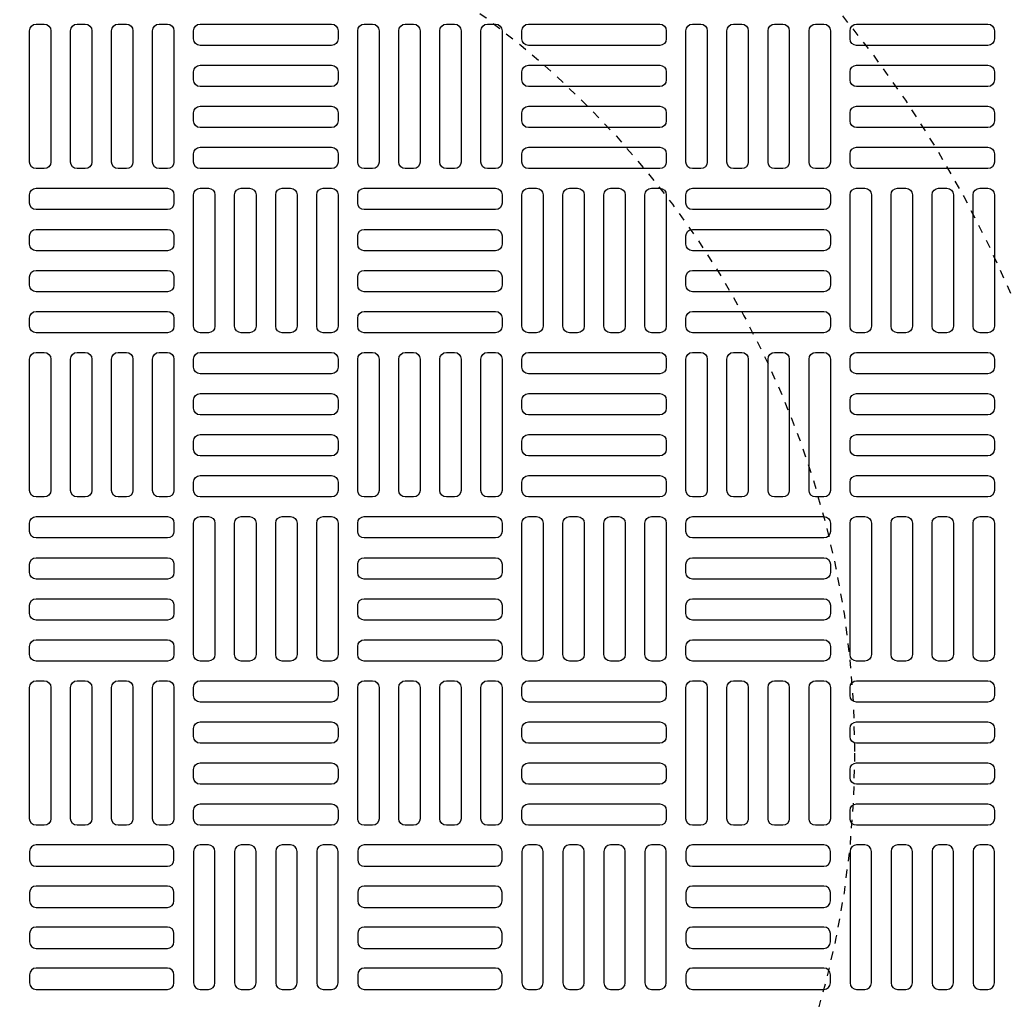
# Model space of a CAD drawing. Extents: x -169 to 2224, y 0 to 2796.
# Tile 468 of 530: x 1531 to 1542, y 1476 to 1488. Entities that reach past the tile are written whole.
import ezdxf

# ---------------------------------------------------------------- set-up
doc = ezdxf.new("R2010")
doc.units = 0
doc.header["$MEASUREMENT"] = 0
doc.linetypes.add('HIDDEN2', pattern=[0.28125, 0.1875, -0.09375])
doc.layers.get('DEFPOINTS').update_dxf_attribs({"linetype": 'CONTINUOUS'})
doc.layers.add('TANK-MANHOLE-COVER-40', color=2, linetype='CONTINUOUS')
doc.layers.add('TANK-MANHOLE-COVER-HATCH-40', color=252, linetype='CONTINUOUS')

msp = doc.modelspace()

# ---------------------------------------------------------------- linework, layer by layer
at = {"layer": 'DEFPOINTS', "color": 8, "linetype": 'HIDDEN2', "ltscale": 0.125}
msp.add_circle((1529.52157, 1479.01916), 14, dxfattribs=at)
msp.add_circle((1529.52157, 1479.01916), 14, dxfattribs=at)
at = {"layer": 'DEFPOINTS', "color": 8, "linetype": 'HIDDEN2', "ltscale": 0.5}
msp.add_circle((1529.52157, 1479.01916), 11, dxfattribs=at)
msp.add_circle((1529.52157, 1479.01916), 11, dxfattribs=at)
at = {"layer": 'TANK-MANHOLE-COVER-40', "color": 4, "linetype": 'Continuous'}
msp.add_circle((1529.52234, 1479.01916), 22.63902, dxfattribs=at)
at = {"layer": 'TANK-MANHOLE-COVER-40', "color": 1, "linetype": 'Continuous'}
msp.add_circle((1529.52234, 1479.01916), 22.44094, dxfattribs=at)
at = {"layer": 'TANK-MANHOLE-COVER-40', "color": 2, "linetype": 'Continuous'}
msp.add_circle((1529.52234, 1479.01916), 21.65354, dxfattribs=at)
at = {"layer": 'TANK-MANHOLE-COVER-HATCH-40', "linetype": 'Continuous', "flags": 128}
for points in [[(1530.70344, 1486.02703, -0.41421356), (1530.6247, 1486.10577), (1530.6247, 1487.68058, -0.41421356), (1530.70344, 1487.75932), (1530.80187, 1487.75932, -0.41421356), (1530.88061, 1487.68058), (1530.88061, 1486.10577, -0.41421356), (1530.80187, 1486.02703)], [(1531.19557, 1486.02703, -0.41421356), (1531.11683, 1486.10577), (1531.11683, 1487.68058, -0.41421356), (1531.19557, 1487.75932), (1531.29399, 1487.75932, -0.41421356), (1531.37273, 1487.68058), (1531.37273, 1486.10577, -0.41421356), (1531.29399, 1486.02703)], [(1531.68769, 1486.02703, -0.41421356), (1531.60895, 1486.10577), (1531.60895, 1487.68058, -0.41421356), (1531.68769, 1487.75932), (1531.78612, 1487.75932, -0.41421356), (1531.86486, 1487.68058), (1531.86486, 1486.10577, -0.41421356), (1531.78612, 1486.02703)], [(1532.17982, 1486.02703, -0.41421356), (1532.10108, 1486.10577), (1532.10108, 1487.68058, -0.41421356), (1532.17982, 1487.75932), (1532.27824, 1487.75932, -0.41421356), (1532.35698, 1487.68058), (1532.35698, 1486.10577, -0.41421356), (1532.27824, 1486.02703)], [(1532.5932, 1487.68058, -0.41421356), (1532.67194, 1487.75932), (1534.24675, 1487.75932, -0.41421356), (1534.32549, 1487.68058), (1534.32549, 1487.58215, -0.41421356), (1534.24675, 1487.50341), (1532.67194, 1487.50341, -0.41421356), (1532.5932, 1487.58215)], [(1534.64045, 1486.02703, -0.41421356), (1534.56171, 1486.10577), (1534.56171, 1487.68058, -0.41421356), (1534.64045, 1487.75932), (1534.73887, 1487.75932, -0.41421356), (1534.81761, 1487.68058), (1534.81761, 1486.10577, -0.41421356), (1534.73887, 1486.02703)], [(1535.13257, 1486.02703, -0.41421356), (1535.05383, 1486.10577), (1535.05383, 1487.68058, -0.41421356), (1535.13257, 1487.75932), (1535.231, 1487.75932, -0.41421356), (1535.30974, 1487.68058), (1535.30974, 1486.10577, -0.41421356), (1535.231, 1486.02703)], [(1535.6247, 1486.02703, -0.41421356), (1535.54596, 1486.10577), (1535.54596, 1487.68058, -0.41421356), (1535.6247, 1487.75932), (1535.72313, 1487.75932, -0.41421356), (1535.80187, 1487.68058), (1535.80187, 1486.10577, -0.41421356), (1535.72313, 1486.02703)], [(1536.11683, 1486.02703, -0.41421356), (1536.03809, 1486.10577), (1536.03809, 1487.68058, -0.41421356), (1536.11683, 1487.75932), (1536.21525, 1487.75932, -0.41421356), (1536.29399, 1487.68058), (1536.29399, 1486.10577, -0.41421356), (1536.21525, 1486.02703)], [(1536.53021, 1487.68058, -0.41421356), (1536.60895, 1487.75932), (1538.18376, 1487.75932, -0.41421356), (1538.2625, 1487.68058), (1538.2625, 1487.58215, -0.41421356), (1538.18376, 1487.50341), (1536.60895, 1487.50341, -0.41421356), (1536.53021, 1487.58215)], [(1538.57746, 1486.02703, -0.41421356), (1538.49872, 1486.10577), (1538.49872, 1487.68058, -0.41421356), (1538.57746, 1487.75932), (1538.67588, 1487.75932, -0.41421356), (1538.75462, 1487.68058), (1538.75462, 1486.10577, -0.41421356), (1538.67588, 1486.02703)], [(1539.06958, 1486.02703, -0.41421356), (1538.99084, 1486.10577), (1538.99084, 1487.68058, -0.41421356), (1539.06958, 1487.75932), (1539.16801, 1487.75932, -0.41421356), (1539.24675, 1487.68058), (1539.24675, 1486.10577, -0.41421356), (1539.16801, 1486.02703)], [(1539.56171, 1486.02703, -0.41421356), (1539.48297, 1486.10577), (1539.48297, 1487.68058, -0.41421356), (1539.56171, 1487.75932), (1539.66013, 1487.75932, -0.41421356), (1539.73887, 1487.68058), (1539.73887, 1486.10577, -0.41421356), (1539.66013, 1486.02703)], [(1540.05383, 1486.02703, -0.41421356), (1539.97509, 1486.10577), (1539.97509, 1487.68058, -0.41421356), (1540.05383, 1487.75932), (1540.15226, 1487.75932, -0.41421356), (1540.231, 1487.68058), (1540.231, 1486.10577, -0.41421356), (1540.15226, 1486.02703)], [(1540.46722, 1487.68058, -0.41421356), (1540.54596, 1487.75932), (1542.12076, 1487.75932, -0.41421356), (1542.1995, 1487.68058), (1542.1995, 1487.58215, -0.41421356), (1542.12076, 1487.50341), (1540.54596, 1487.50341, -0.41421356), (1540.46722, 1487.58215)], [(1532.5932, 1487.18845, -0.41421356), (1532.67194, 1487.26719), (1534.24675, 1487.26719, -0.41421356), (1534.32549, 1487.18845), (1534.32549, 1487.09003, -0.41421356), (1534.24675, 1487.01129), (1532.67194, 1487.01129, -0.41421356), (1532.5932, 1487.09003)], [(1536.53021, 1487.18845, -0.41421356), (1536.60895, 1487.26719), (1538.18376, 1487.26719, -0.41421356), (1538.2625, 1487.18845), (1538.2625, 1487.09003, -0.41421356), (1538.18376, 1487.01129), (1536.60895, 1487.01129, -0.41421356), (1536.53021, 1487.09003)], [(1540.46722, 1487.18845, -0.41421356), (1540.54596, 1487.26719), (1542.12076, 1487.26719, -0.41421356), (1542.1995, 1487.18845), (1542.1995, 1487.09003, -0.41421356), (1542.12076, 1487.01129), (1540.54596, 1487.01129, -0.41421356), (1540.46722, 1487.09003)], [(1532.5932, 1486.69632, -0.41421356), (1532.67194, 1486.77506), (1534.24675, 1486.77506, -0.41421356), (1534.32549, 1486.69632), (1534.32549, 1486.5979, -0.41421356), (1534.24675, 1486.51916), (1532.67194, 1486.51916, -0.41421356), (1532.5932, 1486.5979)], [(1536.53021, 1486.69632, -0.41421356), (1536.60895, 1486.77506), (1538.18376, 1486.77506, -0.41421356), (1538.2625, 1486.69632), (1538.2625, 1486.5979, -0.41421356), (1538.18376, 1486.51916), (1536.60895, 1486.51916, -0.41421356), (1536.53021, 1486.5979)], [(1540.46722, 1486.69632, -0.41421356), (1540.54596, 1486.77506), (1542.12076, 1486.77506, -0.41421356), (1542.1995, 1486.69632), (1542.1995, 1486.5979, -0.41421356), (1542.12076, 1486.51916), (1540.54596, 1486.51916, -0.41421356), (1540.46722, 1486.5979)], [(1532.5932, 1486.2042, -0.41421356), (1532.67194, 1486.28294), (1534.24675, 1486.28294, -0.41421356), (1534.32549, 1486.2042), (1534.32549, 1486.10577, -0.41421356), (1534.24675, 1486.02703), (1532.67194, 1486.02703, -0.41421356), (1532.5932, 1486.10577)], [(1536.53021, 1486.2042, -0.41421356), (1536.60895, 1486.28294), (1538.18376, 1486.28294, -0.41421356), (1538.2625, 1486.2042), (1538.2625, 1486.10577, -0.41421356), (1538.18376, 1486.02703), (1536.60895, 1486.02703, -0.41421356), (1536.53021, 1486.10577)], [(1540.46722, 1486.2042, -0.41421356), (1540.54596, 1486.28294), (1542.12076, 1486.28294, -0.41421356), (1542.1995, 1486.2042), (1542.1995, 1486.10577, -0.41421356), (1542.12076, 1486.02703), (1540.54596, 1486.02703, -0.41421356), (1540.46722, 1486.10577)], [(1532.35698, 1485.61365, -0.41421356), (1532.27824, 1485.53491), (1530.70344, 1485.53491, -0.41421356), (1530.6247, 1485.61365), (1530.6247, 1485.71207, -0.41421356), (1530.70344, 1485.79081), (1532.27824, 1485.79081, -0.41421356), (1532.35698, 1485.71207)], [(1532.67194, 1484.05853, -0.41421356), (1532.5932, 1484.13727), (1532.5932, 1485.71207, -0.41421356), (1532.67194, 1485.79081), (1532.77037, 1485.79081, -0.41421356), (1532.84911, 1485.71207), (1532.84911, 1484.13727, -0.41421356), (1532.77037, 1484.05853)], [(1533.16407, 1484.05853, -0.41421356), (1533.08533, 1484.13727), (1533.08533, 1485.71207, -0.41421356), (1533.16407, 1485.79081), (1533.2625, 1485.79081, -0.41421356), (1533.34124, 1485.71207), (1533.34124, 1484.13727, -0.41421356), (1533.2625, 1484.05853)], [(1533.6562, 1484.05853, -0.41421356), (1533.57746, 1484.13727), (1533.57746, 1485.71207, -0.41421356), (1533.6562, 1485.79081), (1533.75462, 1485.79081, -0.41421356), (1533.83336, 1485.71207), (1533.83336, 1484.13727, -0.41421356), (1533.75462, 1484.05853)], [(1534.14832, 1484.05853, -0.41421356), (1534.06958, 1484.13727), (1534.06958, 1485.71207, -0.41421356), (1534.14832, 1485.79081), (1534.24675, 1485.79081, -0.41421356), (1534.32549, 1485.71207), (1534.32549, 1484.13727, -0.41421356), (1534.24675, 1484.05853)], [(1536.29399, 1485.61365, -0.41421356), (1536.21525, 1485.53491), (1534.64045, 1485.53491, -0.41421356), (1534.56171, 1485.61365), (1534.56171, 1485.71207, -0.41421356), (1534.64045, 1485.79081), (1536.21525, 1485.79081, -0.41421356), (1536.29399, 1485.71207)], [(1536.60895, 1484.05853, -0.41421356), (1536.53021, 1484.13727), (1536.53021, 1485.71207, -0.41421356), (1536.60895, 1485.79081), (1536.70738, 1485.79081, -0.41421356), (1536.78612, 1485.71207), (1536.78612, 1484.13727, -0.41421356), (1536.70738, 1484.05853)], [(1537.10108, 1484.05853, -0.41421356), (1537.02234, 1484.13727), (1537.02234, 1485.71207, -0.41421356), (1537.10108, 1485.79081), (1537.1995, 1485.79081, -0.41421356), (1537.27824, 1485.71207), (1537.27824, 1484.13727, -0.41421356), (1537.1995, 1484.05853)], [(1537.5932, 1484.05853, -0.41421356), (1537.51446, 1484.13727), (1537.51446, 1485.71207, -0.41421356), (1537.5932, 1485.79081), (1537.69163, 1485.79081, -0.41421356), (1537.77037, 1485.71207), (1537.77037, 1484.13727, -0.41421356), (1537.69163, 1484.05853)], [(1538.08533, 1484.05853, -0.41421356), (1538.00659, 1484.13727), (1538.00659, 1485.71207, -0.41421356), (1538.08533, 1485.79081), (1538.18376, 1485.79081, -0.41421356), (1538.2625, 1485.71207), (1538.2625, 1484.13727, -0.41421356), (1538.18376, 1484.05853)], [(1540.231, 1485.61365, -0.41421356), (1540.15226, 1485.53491), (1538.57746, 1485.53491, -0.41421356), (1538.49872, 1485.61365), (1538.49872, 1485.71207, -0.41421356), (1538.57746, 1485.79081), (1540.15226, 1485.79081, -0.41421356), (1540.231, 1485.71207)], [(1540.54596, 1484.05853, -0.41421356), (1540.46722, 1484.13727), (1540.46722, 1485.71207, -0.41421356), (1540.54596, 1485.79081), (1540.64439, 1485.79081, -0.41421356), (1540.72313, 1485.71207), (1540.72313, 1484.13727, -0.41421356), (1540.64439, 1484.05853)], [(1541.03809, 1484.05853, -0.41421356), (1540.95935, 1484.13727), (1540.95935, 1485.71207, -0.41421356), (1541.03809, 1485.79081), (1541.13651, 1485.79081, -0.41421356), (1541.21525, 1485.71207), (1541.21525, 1484.13727, -0.41421356), (1541.13651, 1484.05853)], [(1541.53021, 1484.05853, -0.41421356), (1541.45147, 1484.13727), (1541.45147, 1485.71207, -0.41421356), (1541.53021, 1485.79081), (1541.62864, 1485.79081, -0.41421356), (1541.70738, 1485.71207), (1541.70738, 1484.13727, -0.41421356), (1541.62864, 1484.05853)], [(1542.02234, 1484.05853, -0.41421356), (1541.9436, 1484.13727), (1541.9436, 1485.71207, -0.41421356), (1542.02234, 1485.79081), (1542.12076, 1485.79081, -0.41421356), (1542.1995, 1485.71207), (1542.1995, 1484.13727, -0.41421356), (1542.12076, 1484.05853)], [(1532.35698, 1485.12152, -0.41421356), (1532.27824, 1485.04278), (1530.70344, 1485.04278, -0.41421356), (1530.6247, 1485.12152), (1530.6247, 1485.21995, -0.41421356), (1530.70344, 1485.29869), (1532.27824, 1485.29869, -0.41421356), (1532.35698, 1485.21995)], [(1536.29399, 1485.12152, -0.41421356), (1536.21525, 1485.04278), (1534.64045, 1485.04278, -0.41421356), (1534.56171, 1485.12152), (1534.56171, 1485.21995, -0.41421356), (1534.64045, 1485.29869), (1536.21525, 1485.29869, -0.41421356), (1536.29399, 1485.21995)], [(1540.231, 1485.12152, -0.41421356), (1540.15226, 1485.04278), (1538.57746, 1485.04278, -0.41421356), (1538.49872, 1485.12152), (1538.49872, 1485.21995, -0.41421356), (1538.57746, 1485.29869), (1540.15226, 1485.29869, -0.41421356), (1540.231, 1485.21995)], [(1532.35698, 1484.6294, -0.41421356), (1532.27824, 1484.55066), (1530.70344, 1484.55066, -0.41421356), (1530.6247, 1484.6294), (1530.6247, 1484.72782, -0.41421356), (1530.70344, 1484.80656), (1532.27824, 1484.80656, -0.41421356), (1532.35698, 1484.72782)], [(1536.29399, 1484.6294, -0.41421356), (1536.21525, 1484.55066), (1534.64045, 1484.55066, -0.41421356), (1534.56171, 1484.6294), (1534.56171, 1484.72782, -0.41421356), (1534.64045, 1484.80656), (1536.21525, 1484.80656, -0.41421356), (1536.29399, 1484.72782)], [(1540.231, 1484.6294, -0.41421356), (1540.15226, 1484.55066), (1538.57746, 1484.55066, -0.41421356), (1538.49872, 1484.6294), (1538.49872, 1484.72782, -0.41421356), (1538.57746, 1484.80656), (1540.15226, 1484.80656, -0.41421356), (1540.231, 1484.72782)], [(1532.35698, 1484.13727, -0.41421356), (1532.27824, 1484.05853), (1530.70344, 1484.05853, -0.41421356), (1530.6247, 1484.13727), (1530.6247, 1484.23569, -0.41421356), (1530.70344, 1484.31443), (1532.27824, 1484.31443, -0.41421356), (1532.35698, 1484.23569)], [(1536.29399, 1484.13727, -0.41421356), (1536.21525, 1484.05853), (1534.64045, 1484.05853, -0.41421356), (1534.56171, 1484.13727), (1534.56171, 1484.23569, -0.41421356), (1534.64045, 1484.31443), (1536.21525, 1484.31443, -0.41421356), (1536.29399, 1484.23569)], [(1540.231, 1484.13727, -0.41421356), (1540.15226, 1484.05853), (1538.57746, 1484.05853, -0.41421356), (1538.49872, 1484.13727), (1538.49872, 1484.23569, -0.41421356), (1538.57746, 1484.31443), (1540.15226, 1484.31443, -0.41421356), (1540.231, 1484.23569)], [(1530.70344, 1482.09003, -0.41421356), (1530.6247, 1482.16877), (1530.6247, 1483.74357, -0.41421356), (1530.70344, 1483.82231), (1530.80187, 1483.82231, -0.41421356), (1530.88061, 1483.74357), (1530.88061, 1482.16877, -0.41421356), (1530.80187, 1482.09003)], [(1531.19557, 1482.09003, -0.41421356), (1531.11683, 1482.16877), (1531.11683, 1483.74357, -0.41421356), (1531.19557, 1483.82231), (1531.29399, 1483.82231, -0.41421356), (1531.37273, 1483.74357), (1531.37273, 1482.16877, -0.41421356), (1531.29399, 1482.09003)], [(1531.68769, 1482.09003, -0.41421356), (1531.60895, 1482.16877), (1531.60895, 1483.74357, -0.41421356), (1531.68769, 1483.82231), (1531.78612, 1483.82231, -0.41421356), (1531.86486, 1483.74357), (1531.86486, 1482.16877, -0.41421356), (1531.78612, 1482.09003)], [(1532.17982, 1482.09003, -0.41421356), (1532.10108, 1482.16877), (1532.10108, 1483.74357, -0.41421356), (1532.17982, 1483.82231), (1532.27824, 1483.82231, -0.41421356), (1532.35698, 1483.74357), (1532.35698, 1482.16877, -0.41421356), (1532.27824, 1482.09003)], [(1532.5932, 1483.74357, -0.41421356), (1532.67194, 1483.82231), (1534.24675, 1483.82231, -0.41421356), (1534.32549, 1483.74357), (1534.32549, 1483.64514, -0.41421356), (1534.24675, 1483.5664), (1532.67194, 1483.5664, -0.41421356), (1532.5932, 1483.64514)], [(1534.64045, 1482.09003, -0.41421356), (1534.56171, 1482.16877), (1534.56171, 1483.74357, -0.41421356), (1534.64045, 1483.82231), (1534.73887, 1483.82231, -0.41421356), (1534.81761, 1483.74357), (1534.81761, 1482.16877, -0.41421356), (1534.73887, 1482.09003)], [(1535.13257, 1482.09003, -0.41421356), (1535.05383, 1482.16877), (1535.05383, 1483.74357, -0.41421356), (1535.13257, 1483.82231), (1535.231, 1483.82231, -0.41421356), (1535.30974, 1483.74357), (1535.30974, 1482.16877, -0.41421356), (1535.231, 1482.09003)], [(1535.6247, 1482.09003, -0.41421356), (1535.54596, 1482.16877), (1535.54596, 1483.74357, -0.41421356), (1535.6247, 1483.82231), (1535.72313, 1483.82231, -0.41421356), (1535.80187, 1483.74357), (1535.80187, 1482.16877, -0.41421356), (1535.72313, 1482.09003)], [(1536.11683, 1482.09003, -0.41421356), (1536.03809, 1482.16877), (1536.03809, 1483.74357, -0.41421356), (1536.11683, 1483.82231), (1536.21525, 1483.82231, -0.41421356), (1536.29399, 1483.74357), (1536.29399, 1482.16877, -0.41421356), (1536.21525, 1482.09003)], [(1536.53021, 1483.74357, -0.41421356), (1536.60895, 1483.82231), (1538.18376, 1483.82231, -0.41421356), (1538.2625, 1483.74357), (1538.2625, 1483.64514, -0.41421356), (1538.18376, 1483.5664), (1536.60895, 1483.5664, -0.41421356), (1536.53021, 1483.64514)], [(1538.57746, 1482.09003, -0.41421356), (1538.49872, 1482.16877), (1538.49872, 1483.74357, -0.41421356), (1538.57746, 1483.82231), (1538.67588, 1483.82231, -0.41421356), (1538.75462, 1483.74357), (1538.75462, 1482.16877, -0.41421356), (1538.67588, 1482.09003)], [(1539.06958, 1482.09003, -0.41421356), (1538.99084, 1482.16877), (1538.99084, 1483.74357, -0.41421356), (1539.06958, 1483.82231), (1539.16801, 1483.82231, -0.41421356), (1539.24675, 1483.74357), (1539.24675, 1482.16877, -0.41421356), (1539.16801, 1482.09003)], [(1539.56171, 1482.09003, -0.41421356), (1539.48297, 1482.16877), (1539.48297, 1483.74357, -0.41421356), (1539.56171, 1483.82231), (1539.66013, 1483.82231, -0.41421356), (1539.73887, 1483.74357), (1539.73887, 1482.16877, -0.41421356), (1539.66013, 1482.09003)], [(1540.05383, 1482.09003, -0.41421356), (1539.97509, 1482.16877), (1539.97509, 1483.74357, -0.41421356), (1540.05383, 1483.82231), (1540.15226, 1483.82231, -0.41421356), (1540.231, 1483.74357), (1540.231, 1482.16877, -0.41421356), (1540.15226, 1482.09003)], [(1540.46722, 1483.74357, -0.41421356), (1540.54596, 1483.82231), (1542.12076, 1483.82231, -0.41421356), (1542.1995, 1483.74357), (1542.1995, 1483.64514, -0.41421356), (1542.12076, 1483.5664), (1540.54596, 1483.5664, -0.41421356), (1540.46722, 1483.64514)], [(1532.5932, 1483.25144, -0.41421356), (1532.67194, 1483.33018), (1534.24675, 1483.33018, -0.41421356), (1534.32549, 1483.25144), (1534.32549, 1483.15302, -0.41421356), (1534.24675, 1483.07428), (1532.67194, 1483.07428, -0.41421356), (1532.5932, 1483.15302)], [(1536.53021, 1483.25144, -0.41421356), (1536.60895, 1483.33018), (1538.18376, 1483.33018, -0.41421356), (1538.2625, 1483.25144), (1538.2625, 1483.15302, -0.41421356), (1538.18376, 1483.07428), (1536.60895, 1483.07428, -0.41421356), (1536.53021, 1483.15302)], [(1540.46722, 1483.25144, -0.41421356), (1540.54596, 1483.33018), (1542.12076, 1483.33018, -0.41421356), (1542.1995, 1483.25144), (1542.1995, 1483.15302, -0.41421356), (1542.12076, 1483.07428), (1540.54596, 1483.07428, -0.41421356), (1540.46722, 1483.15302)], [(1532.5932, 1482.75932, -0.41421356), (1532.67194, 1482.83806), (1534.24675, 1482.83806, -0.41421356), (1534.32549, 1482.75932), (1534.32549, 1482.66089, -0.41421356), (1534.24675, 1482.58215), (1532.67194, 1482.58215, -0.41421356), (1532.5932, 1482.66089)], [(1536.53021, 1482.75932, -0.41421356), (1536.60895, 1482.83806), (1538.18376, 1482.83806, -0.41421356), (1538.2625, 1482.75932), (1538.2625, 1482.66089, -0.41421356), (1538.18376, 1482.58215), (1536.60895, 1482.58215, -0.41421356), (1536.53021, 1482.66089)], [(1540.46722, 1482.75932, -0.41421356), (1540.54596, 1482.83806), (1542.12076, 1482.83806, -0.41421356), (1542.1995, 1482.75932), (1542.1995, 1482.66089, -0.41421356), (1542.12076, 1482.58215), (1540.54596, 1482.58215, -0.41421356), (1540.46722, 1482.66089)], [(1532.5932, 1482.26719, -0.41421356), (1532.67194, 1482.34593), (1534.24675, 1482.34593, -0.41421356), (1534.32549, 1482.26719), (1534.32549, 1482.16877, -0.41421356), (1534.24675, 1482.09003), (1532.67194, 1482.09003, -0.41421356), (1532.5932, 1482.16877)], [(1536.53021, 1482.26719, -0.41421356), (1536.60895, 1482.34593), (1538.18376, 1482.34593, -0.41421356), (1538.2625, 1482.26719), (1538.2625, 1482.16877, -0.41421356), (1538.18376, 1482.09003), (1536.60895, 1482.09003, -0.41421356), (1536.53021, 1482.16877)], [(1540.46722, 1482.26719, -0.41421356), (1540.54596, 1482.34593), (1542.12076, 1482.34593, -0.41421356), (1542.1995, 1482.26719), (1542.1995, 1482.16877, -0.41421356), (1542.12076, 1482.09003), (1540.54596, 1482.09003, -0.41421356), (1540.46722, 1482.16877)], [(1532.35698, 1481.67664, -0.41421356), (1532.27824, 1481.5979), (1530.70344, 1481.5979, -0.41421356), (1530.6247, 1481.67664), (1530.6247, 1481.77506, -0.41421356), (1530.70344, 1481.85381), (1532.27824, 1481.85381, -0.41421356), (1532.35698, 1481.77506)], [(1532.67194, 1480.12152, -0.41421356), (1532.5932, 1480.20026), (1532.5932, 1481.77506, -0.41421356), (1532.67194, 1481.85381), (1532.77037, 1481.85381, -0.41421356), (1532.84911, 1481.77506), (1532.84911, 1480.20026, -0.41421356), (1532.77037, 1480.12152)], [(1533.16407, 1480.12152, -0.41421356), (1533.08533, 1480.20026), (1533.08533, 1481.77506, -0.41421356), (1533.16407, 1481.85381), (1533.2625, 1481.85381, -0.41421356), (1533.34124, 1481.77506), (1533.34124, 1480.20026, -0.41421356), (1533.2625, 1480.12152)], [(1533.6562, 1480.12152, -0.41421356), (1533.57746, 1480.20026), (1533.57746, 1481.77506, -0.41421356), (1533.6562, 1481.85381), (1533.75462, 1481.85381, -0.41421356), (1533.83336, 1481.77506), (1533.83336, 1480.20026, -0.41421356), (1533.75462, 1480.12152)], [(1534.14832, 1480.12152, -0.41421356), (1534.06958, 1480.20026), (1534.06958, 1481.77506, -0.41421356), (1534.14832, 1481.85381), (1534.24675, 1481.85381, -0.41421356), (1534.32549, 1481.77506), (1534.32549, 1480.20026, -0.41421356), (1534.24675, 1480.12152)], [(1536.29399, 1481.67664, -0.41421356), (1536.21525, 1481.5979), (1534.64045, 1481.5979, -0.41421356), (1534.56171, 1481.67664), (1534.56171, 1481.77506, -0.41421356), (1534.64045, 1481.85381), (1536.21525, 1481.85381, -0.41421356), (1536.29399, 1481.77506)], [(1536.60895, 1480.12152, -0.41421356), (1536.53021, 1480.20026), (1536.53021, 1481.77506, -0.41421356), (1536.60895, 1481.85381), (1536.70738, 1481.85381, -0.41421356), (1536.78612, 1481.77506), (1536.78612, 1480.20026, -0.41421356), (1536.70738, 1480.12152)], [(1537.10108, 1480.12152, -0.41421356), (1537.02234, 1480.20026), (1537.02234, 1481.77506, -0.41421356), (1537.10108, 1481.85381), (1537.1995, 1481.85381, -0.41421356), (1537.27824, 1481.77506), (1537.27824, 1480.20026, -0.41421356), (1537.1995, 1480.12152)], [(1537.5932, 1480.12152, -0.41421356), (1537.51446, 1480.20026), (1537.51446, 1481.77506, -0.41421356), (1537.5932, 1481.85381), (1537.69163, 1481.85381, -0.41421356), (1537.77037, 1481.77506), (1537.77037, 1480.20026, -0.41421356), (1537.69163, 1480.12152)], [(1538.08533, 1480.12152, -0.41421356), (1538.00659, 1480.20026), (1538.00659, 1481.77506, -0.41421356), (1538.08533, 1481.85381), (1538.18376, 1481.85381, -0.41421356), (1538.2625, 1481.77506), (1538.2625, 1480.20026, -0.41421356), (1538.18376, 1480.12152)], [(1540.231, 1481.67664, -0.41421356), (1540.15226, 1481.5979), (1538.57746, 1481.5979, -0.41421356), (1538.49872, 1481.67664), (1538.49872, 1481.77506, -0.41421356), (1538.57746, 1481.85381), (1540.15226, 1481.85381, -0.41421356), (1540.231, 1481.77506)], [(1540.54596, 1480.12152, -0.41421356), (1540.46722, 1480.20026), (1540.46722, 1481.77506, -0.41421356), (1540.54596, 1481.85381), (1540.64439, 1481.85381, -0.41421356), (1540.72313, 1481.77506), (1540.72313, 1480.20026, -0.41421356), (1540.64439, 1480.12152)], [(1541.03809, 1480.12152, -0.41421356), (1540.95935, 1480.20026), (1540.95935, 1481.77506, -0.41421356), (1541.03809, 1481.85381), (1541.13651, 1481.85381, -0.41421356), (1541.21525, 1481.77506), (1541.21525, 1480.20026, -0.41421356), (1541.13651, 1480.12152)], [(1541.53021, 1480.12152, -0.41421356), (1541.45147, 1480.20026), (1541.45147, 1481.77506, -0.41421356), (1541.53021, 1481.85381), (1541.62864, 1481.85381, -0.41421356), (1541.70738, 1481.77506), (1541.70738, 1480.20026, -0.41421356), (1541.62864, 1480.12152)], [(1542.02234, 1480.12152, -0.41421356), (1541.9436, 1480.20026), (1541.9436, 1481.77506, -0.41421356), (1542.02234, 1481.85381), (1542.12076, 1481.85381, -0.41421356), (1542.1995, 1481.77506), (1542.1995, 1480.20026, -0.41421356), (1542.12076, 1480.12152)], [(1532.35698, 1481.18451, -0.41421356), (1532.27824, 1481.10577), (1530.70344, 1481.10577, -0.41421356), (1530.6247, 1481.18451), (1530.6247, 1481.28294, -0.41421356), (1530.70344, 1481.36168), (1532.27824, 1481.36168, -0.41421356), (1532.35698, 1481.28294)], [(1536.29399, 1481.18451, -0.41421356), (1536.21525, 1481.10577), (1534.64045, 1481.10577, -0.41421356), (1534.56171, 1481.18451), (1534.56171, 1481.28294, -0.41421356), (1534.64045, 1481.36168), (1536.21525, 1481.36168, -0.41421356), (1536.29399, 1481.28294)], [(1540.231, 1481.18451, -0.41421356), (1540.15226, 1481.10577), (1538.57746, 1481.10577, -0.41421356), (1538.49872, 1481.18451), (1538.49872, 1481.28294, -0.41421356), (1538.57746, 1481.36168), (1540.15226, 1481.36168, -0.41421356), (1540.231, 1481.28294)], [(1532.35698, 1480.69239, -0.41421356), (1532.27824, 1480.61365), (1530.70344, 1480.61365, -0.41421356), (1530.6247, 1480.69239), (1530.6247, 1480.79081, -0.41421356), (1530.70344, 1480.86955), (1532.27824, 1480.86955, -0.41421356), (1532.35698, 1480.79081)], [(1536.29399, 1480.69239, -0.41421356), (1536.21525, 1480.61365), (1534.64045, 1480.61365, -0.41421356), (1534.56171, 1480.69239), (1534.56171, 1480.79081, -0.41421356), (1534.64045, 1480.86955), (1536.21525, 1480.86955, -0.41421356), (1536.29399, 1480.79081)], [(1540.231, 1480.69239, -0.41421356), (1540.15226, 1480.61365), (1538.57746, 1480.61365, -0.41421356), (1538.49872, 1480.69239), (1538.49872, 1480.79081, -0.41421356), (1538.57746, 1480.86955), (1540.15226, 1480.86955, -0.41421356), (1540.231, 1480.79081)], [(1532.35698, 1480.20026, -0.41421356), (1532.27824, 1480.12152), (1530.70344, 1480.12152, -0.41421356), (1530.6247, 1480.20026), (1530.6247, 1480.29869, -0.41421356), (1530.70344, 1480.37743), (1532.27824, 1480.37743, -0.41421356), (1532.35698, 1480.29869)], [(1536.29399, 1480.20026, -0.41421356), (1536.21525, 1480.12152), (1534.64045, 1480.12152, -0.41421356), (1534.56171, 1480.20026), (1534.56171, 1480.29869, -0.41421356), (1534.64045, 1480.37743), (1536.21525, 1480.37743, -0.41421356), (1536.29399, 1480.29869)], [(1540.231, 1480.20026, -0.41421356), (1540.15226, 1480.12152), (1538.57746, 1480.12152, -0.41421356), (1538.49872, 1480.20026), (1538.49872, 1480.29869, -0.41421356), (1538.57746, 1480.37743), (1540.15226, 1480.37743, -0.41421356), (1540.231, 1480.29869)], [(1530.70344, 1478.15302, -0.41421356), (1530.6247, 1478.23176), (1530.6247, 1479.80656, -0.41421356), (1530.70344, 1479.8853), (1530.80187, 1479.8853, -0.41421356), (1530.88061, 1479.80656), (1530.88061, 1478.23176, -0.41421356), (1530.80187, 1478.15302)], [(1531.19557, 1478.15302, -0.41421356), (1531.11683, 1478.23176), (1531.11683, 1479.80656, -0.41421356), (1531.19557, 1479.8853), (1531.29399, 1479.8853, -0.41421356), (1531.37273, 1479.80656), (1531.37273, 1478.23176, -0.41421356), (1531.29399, 1478.15302)], [(1531.68769, 1478.15302, -0.41421356), (1531.60895, 1478.23176), (1531.60895, 1479.80656, -0.41421356), (1531.68769, 1479.8853), (1531.78612, 1479.8853, -0.41421356), (1531.86486, 1479.80656), (1531.86486, 1478.23176, -0.41421356), (1531.78612, 1478.15302)], [(1532.17982, 1478.15302, -0.41421356), (1532.10108, 1478.23176), (1532.10108, 1479.80656, -0.41421356), (1532.17982, 1479.8853), (1532.27824, 1479.8853, -0.41421356), (1532.35698, 1479.80656), (1532.35698, 1478.23176, -0.41421356), (1532.27824, 1478.15302)], [(1532.5932, 1479.80656, -0.41421356), (1532.67194, 1479.8853), (1534.24675, 1479.8853, -0.41421356), (1534.32549, 1479.80656), (1534.32549, 1479.70814, -0.41421356), (1534.24675, 1479.6294), (1532.67194, 1479.6294, -0.41421356), (1532.5932, 1479.70814)], [(1534.64045, 1478.15302, -0.41421356), (1534.56171, 1478.23176), (1534.56171, 1479.80656, -0.41421356), (1534.64045, 1479.8853), (1534.73887, 1479.8853, -0.41421356), (1534.81761, 1479.80656), (1534.81761, 1478.23176, -0.41421356), (1534.73887, 1478.15302)], [(1535.13257, 1478.15302, -0.41421356), (1535.05383, 1478.23176), (1535.05383, 1479.80656, -0.41421356), (1535.13257, 1479.8853), (1535.231, 1479.8853, -0.41421356), (1535.30974, 1479.80656), (1535.30974, 1478.23176, -0.41421356), (1535.231, 1478.15302)], [(1535.6247, 1478.15302, -0.41421356), (1535.54596, 1478.23176), (1535.54596, 1479.80656, -0.41421356), (1535.6247, 1479.8853), (1535.72313, 1479.8853, -0.41421356), (1535.80187, 1479.80656), (1535.80187, 1478.23176, -0.41421356), (1535.72313, 1478.15302)], [(1536.11683, 1478.15302, -0.41421356), (1536.03809, 1478.23176), (1536.03809, 1479.80656, -0.41421356), (1536.11683, 1479.8853), (1536.21525, 1479.8853, -0.41421356), (1536.29399, 1479.80656), (1536.29399, 1478.23176, -0.41421356), (1536.21525, 1478.15302)], [(1536.53021, 1479.80656, -0.41421356), (1536.60895, 1479.8853), (1538.18376, 1479.8853, -0.41421356), (1538.2625, 1479.80656), (1538.2625, 1479.70814, -0.41421356), (1538.18376, 1479.6294), (1536.60895, 1479.6294, -0.41421356), (1536.53021, 1479.70814)], [(1538.57746, 1478.15302, -0.41421356), (1538.49872, 1478.23176), (1538.49872, 1479.80656, -0.41421356), (1538.57746, 1479.8853), (1538.67588, 1479.8853, -0.41421356), (1538.75462, 1479.80656), (1538.75462, 1478.23176, -0.41421356), (1538.67588, 1478.15302)], [(1539.06958, 1478.15302, -0.41421356), (1538.99084, 1478.23176), (1538.99084, 1479.80656, -0.41421356), (1539.06958, 1479.8853), (1539.16801, 1479.8853, -0.41421356), (1539.24675, 1479.80656), (1539.24675, 1478.23176, -0.41421356), (1539.16801, 1478.15302)], [(1539.56171, 1478.15302, -0.41421356), (1539.48297, 1478.23176), (1539.48297, 1479.80656, -0.41421356), (1539.56171, 1479.8853), (1539.66013, 1479.8853, -0.41421356), (1539.73887, 1479.80656), (1539.73887, 1478.23176, -0.41421356), (1539.66013, 1478.15302)], [(1540.05383, 1478.15302, -0.41421356), (1539.97509, 1478.23176), (1539.97509, 1479.80656, -0.41421356), (1540.05383, 1479.8853), (1540.15226, 1479.8853, -0.41421356), (1540.231, 1479.80656), (1540.231, 1478.23176, -0.41421356), (1540.15226, 1478.15302)], [(1540.46722, 1479.80656, -0.41421356), (1540.54596, 1479.8853), (1542.12076, 1479.8853, -0.41421356), (1542.1995, 1479.80656), (1542.1995, 1479.70814, -0.41421356), (1542.12076, 1479.6294), (1540.54596, 1479.6294, -0.41421356), (1540.46722, 1479.70814)], [(1532.5932, 1479.31443, -0.41421356), (1532.67194, 1479.39318), (1534.24675, 1479.39318, -0.41421356), (1534.32549, 1479.31443), (1534.32549, 1479.21601, -0.41421356), (1534.24675, 1479.13727), (1532.67194, 1479.13727, -0.41421356), (1532.5932, 1479.21601)], [(1536.53021, 1479.31443, -0.41421356), (1536.60895, 1479.39318), (1538.18376, 1479.39318, -0.41421356), (1538.2625, 1479.31443), (1538.2625, 1479.21601, -0.41421356), (1538.18376, 1479.13727), (1536.60895, 1479.13727, -0.41421356), (1536.53021, 1479.21601)], [(1540.46722, 1479.31443, -0.41421356), (1540.54596, 1479.39318), (1542.12076, 1479.39318, -0.41421356), (1542.1995, 1479.31443), (1542.1995, 1479.21601, -0.41421356), (1542.12076, 1479.13727), (1540.54596, 1479.13727, -0.41421356), (1540.46722, 1479.21601)], [(1532.5932, 1478.82231, -0.41421356), (1532.67194, 1478.90105), (1534.24675, 1478.90105, -0.41421356), (1534.32549, 1478.82231), (1534.32549, 1478.72388, -0.41421356), (1534.24675, 1478.64514), (1532.67194, 1478.64514, -0.41421356), (1532.5932, 1478.72388)], [(1536.53021, 1478.82231, -0.41421356), (1536.60895, 1478.90105), (1538.18376, 1478.90105, -0.41421356), (1538.2625, 1478.82231), (1538.2625, 1478.72388, -0.41421356), (1538.18376, 1478.64514), (1536.60895, 1478.64514, -0.41421356), (1536.53021, 1478.72388)], [(1540.46722, 1478.82231, -0.41421356), (1540.54596, 1478.90105), (1542.12076, 1478.90105, -0.41421356), (1542.1995, 1478.82231), (1542.1995, 1478.72388, -0.41421356), (1542.12076, 1478.64514), (1540.54596, 1478.64514, -0.41421356), (1540.46722, 1478.72388)], [(1532.5932, 1478.33018, -0.41421356), (1532.67194, 1478.40892), (1534.24675, 1478.40892, -0.41421356), (1534.32549, 1478.33018), (1534.32549, 1478.23176, -0.41421356), (1534.24675, 1478.15302), (1532.67194, 1478.15302, -0.41421356), (1532.5932, 1478.23176)], [(1536.53021, 1478.33018, -0.41421356), (1536.60895, 1478.40892), (1538.18376, 1478.40892, -0.41421356), (1538.2625, 1478.33018), (1538.2625, 1478.23176, -0.41421356), (1538.18376, 1478.15302), (1536.60895, 1478.15302, -0.41421356), (1536.53021, 1478.23176)], [(1540.46722, 1478.33018, -0.41421356), (1540.54596, 1478.40892), (1542.12076, 1478.40892, -0.41421356), (1542.1995, 1478.33018), (1542.1995, 1478.23176, -0.41421356), (1542.12076, 1478.15302), (1540.54596, 1478.15302, -0.41421356), (1540.46722, 1478.23176)], [(1532.35698, 1477.83806, 0.41421356), (1532.27824, 1477.9168), (1530.70344, 1477.9168, 0.41421356), (1530.6247, 1477.83806), (1530.6247, 1477.73963, 0.41421356), (1530.70344, 1477.66089), (1532.27824, 1477.66089, 0.41421356), (1532.35698, 1477.73963)], [(1532.67194, 1477.9168, 0.41421356), (1532.5932, 1477.83806), (1532.5932, 1476.26325, 0.41421356), (1532.67194, 1476.18451), (1532.77037, 1476.18451, 0.41421356), (1532.84911, 1476.26325), (1532.84911, 1477.83806, 0.41421356), (1532.77037, 1477.9168)], [(1533.16407, 1477.9168, 0.41421356), (1533.08533, 1477.83806), (1533.08533, 1476.26325, 0.41421356), (1533.16407, 1476.18451), (1533.2625, 1476.18451, 0.41421356), (1533.34124, 1476.26325), (1533.34124, 1477.83806, 0.41421356), (1533.2625, 1477.9168)], [(1533.6562, 1477.9168, 0.41421356), (1533.57746, 1477.83806), (1533.57746, 1476.26325, 0.41421356), (1533.6562, 1476.18451), (1533.75462, 1476.18451, 0.41421356), (1533.83336, 1476.26325), (1533.83336, 1477.83806, 0.41421356), (1533.75462, 1477.9168)], [(1534.14832, 1477.9168, 0.41421356), (1534.06958, 1477.83806), (1534.06958, 1476.26325, 0.41421356), (1534.14832, 1476.18451), (1534.24675, 1476.18451, 0.41421356), (1534.32549, 1476.26325), (1534.32549, 1477.83806, 0.41421356), (1534.24675, 1477.9168)], [(1536.29399, 1477.83806, 0.41421356), (1536.21525, 1477.9168), (1534.64045, 1477.9168, 0.41421356), (1534.56171, 1477.83806), (1534.56171, 1477.73963, 0.41421356), (1534.64045, 1477.66089), (1536.21525, 1477.66089, 0.41421356), (1536.29399, 1477.73963)], [(1536.60895, 1477.9168, 0.41421356), (1536.53021, 1477.83806), (1536.53021, 1476.26325, 0.41421356), (1536.60895, 1476.18451), (1536.70738, 1476.18451, 0.41421356), (1536.78612, 1476.26325), (1536.78612, 1477.83806, 0.41421356), (1536.70738, 1477.9168)], [(1537.10108, 1477.9168, 0.41421356), (1537.02234, 1477.83806), (1537.02234, 1476.26325, 0.41421356), (1537.10108, 1476.18451), (1537.1995, 1476.18451, 0.41421356), (1537.27824, 1476.26325), (1537.27824, 1477.83806, 0.41421356), (1537.1995, 1477.9168)], [(1537.5932, 1477.9168, 0.41421356), (1537.51446, 1477.83806), (1537.51446, 1476.26325, 0.41421356), (1537.5932, 1476.18451), (1537.69163, 1476.18451, 0.41421356), (1537.77037, 1476.26325), (1537.77037, 1477.83806, 0.41421356), (1537.69163, 1477.9168)], [(1538.08533, 1477.9168, 0.41421356), (1538.00659, 1477.83806), (1538.00659, 1476.26325, 0.41421356), (1538.08533, 1476.18451), (1538.18376, 1476.18451, 0.41421356), (1538.2625, 1476.26325), (1538.2625, 1477.83806, 0.41421356), (1538.18376, 1477.9168)], [(1540.231, 1477.83806, 0.41421356), (1540.15226, 1477.9168), (1538.57746, 1477.9168, 0.41421356), (1538.49872, 1477.83806), (1538.49872, 1477.73963, 0.41421356), (1538.57746, 1477.66089), (1540.15226, 1477.66089, 0.41421356), (1540.231, 1477.73963)], [(1540.54596, 1477.9168, 0.41421356), (1540.46722, 1477.83806), (1540.46722, 1476.26325, 0.41421356), (1540.54596, 1476.18451), (1540.64439, 1476.18451, 0.41421356), (1540.72313, 1476.26325), (1540.72313, 1477.83806, 0.41421356), (1540.64439, 1477.9168)], [(1541.03809, 1477.9168, 0.41421356), (1540.95935, 1477.83806), (1540.95935, 1476.26325, 0.41421356), (1541.03809, 1476.18451), (1541.13651, 1476.18451, 0.41421356), (1541.21525, 1476.26325), (1541.21525, 1477.83806, 0.41421356), (1541.13651, 1477.9168)], [(1541.53021, 1477.9168, 0.41421356), (1541.45147, 1477.83806), (1541.45147, 1476.26325, 0.41421356), (1541.53021, 1476.18451), (1541.62864, 1476.18451, 0.41421356), (1541.70738, 1476.26325), (1541.70738, 1477.83806, 0.41421356), (1541.62864, 1477.9168)], [(1542.02234, 1477.9168, 0.41421356), (1541.9436, 1477.83806), (1541.9436, 1476.26325, 0.41421356), (1542.02234, 1476.18451), (1542.12076, 1476.18451, 0.41421356), (1542.1995, 1476.26325), (1542.1995, 1477.83806, 0.41421356), (1542.12076, 1477.9168)], [(1532.35698, 1477.34593, 0.41421356), (1532.27824, 1477.42467), (1530.70344, 1477.42467, 0.41421356), (1530.6247, 1477.34593), (1530.6247, 1477.24751, 0.41421356), (1530.70344, 1477.16877), (1532.27824, 1477.16877, 0.41421356), (1532.35698, 1477.24751)], [(1536.29399, 1477.34593, 0.41421356), (1536.21525, 1477.42467), (1534.64045, 1477.42467, 0.41421356), (1534.56171, 1477.34593), (1534.56171, 1477.24751, 0.41421356), (1534.64045, 1477.16877), (1536.21525, 1477.16877, 0.41421356), (1536.29399, 1477.24751)], [(1540.231, 1477.34593, 0.41421356), (1540.15226, 1477.42467), (1538.57746, 1477.42467, 0.41421356), (1538.49872, 1477.34593), (1538.49872, 1477.24751, 0.41421356), (1538.57746, 1477.16877), (1540.15226, 1477.16877, 0.41421356), (1540.231, 1477.24751)], [(1532.35698, 1476.85381, 0.41421356), (1532.27824, 1476.93255), (1530.70344, 1476.93255, 0.41421356), (1530.6247, 1476.85381), (1530.6247, 1476.75538, 0.41421356), (1530.70344, 1476.67664), (1532.27824, 1476.67664, 0.41421356), (1532.35698, 1476.75538)], [(1536.29399, 1476.85381, 0.41421356), (1536.21525, 1476.93255), (1534.64045, 1476.93255, 0.41421356), (1534.56171, 1476.85381), (1534.56171, 1476.75538, 0.41421356), (1534.64045, 1476.67664), (1536.21525, 1476.67664, 0.41421356), (1536.29399, 1476.75538)], [(1540.231, 1476.85381, 0.41421356), (1540.15226, 1476.93255), (1538.57746, 1476.93255, 0.41421356), (1538.49872, 1476.85381), (1538.49872, 1476.75538, 0.41421356), (1538.57746, 1476.67664), (1540.15226, 1476.67664, 0.41421356), (1540.231, 1476.75538)], [(1532.35698, 1476.36168, 0.41421356), (1532.27824, 1476.44042), (1530.70344, 1476.44042, 0.41421356), (1530.6247, 1476.36168), (1530.6247, 1476.26325, 0.41421356), (1530.70344, 1476.18451), (1532.27824, 1476.18451, 0.41421356), (1532.35698, 1476.26325)], [(1536.29399, 1476.36168, 0.41421356), (1536.21525, 1476.44042), (1534.64045, 1476.44042, 0.41421356), (1534.56171, 1476.36168), (1534.56171, 1476.26325, 0.41421356), (1534.64045, 1476.18451), (1536.21525, 1476.18451, 0.41421356), (1536.29399, 1476.26325)], [(1540.231, 1476.36168, 0.41421356), (1540.15226, 1476.44042), (1538.57746, 1476.44042, 0.41421356), (1538.49872, 1476.36168), (1538.49872, 1476.26325, 0.41421356), (1538.57746, 1476.18451), (1540.15226, 1476.18451, 0.41421356), (1540.231, 1476.26325)]]:
    msp.add_lwpolyline(points, format="xyb", close=True, dxfattribs=at)

doc.saveas('drawing.dxf')
